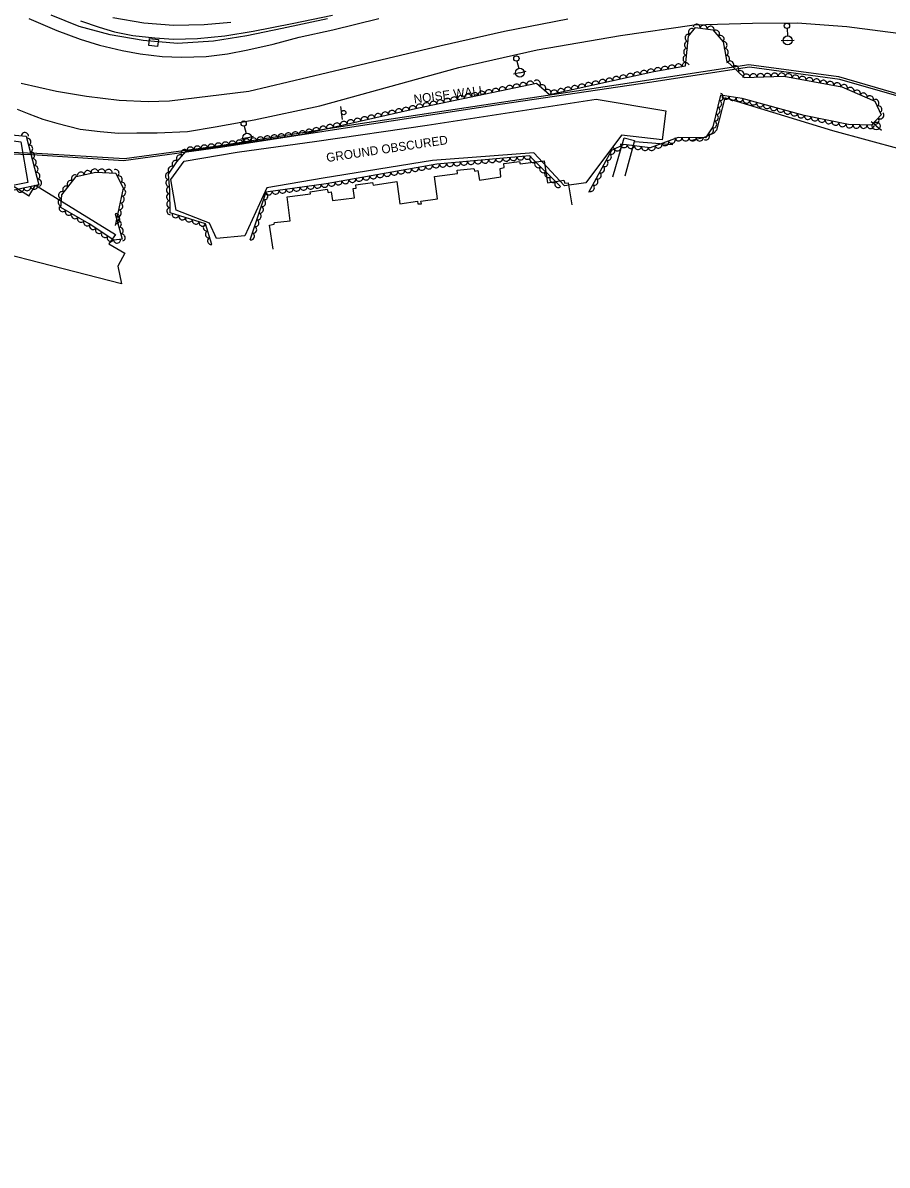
# Model space of a CAD drawing. Extents: x 1722896 to 1754269, y 648279 to 666297.
# Drawn here: x 1730376 to 1730866, y 651359 to 652006 of the extents above; entities that cross this region are included whole.
import ezdxf

# ---------------------------------------------------------------- set-up
doc = ezdxf.new("R2010")
doc.units = 0
for name, color, linetype in [('DESIGN - CENTERLINE - Proposed Text', 7, 'Continuous'), ('DESIGN - PUBLIC HEARING - Shapes', 7, 'Continuous'), ('DESIGN - SCRATCH - User 1', 7, 'Continuous'), ('SURVEY - CENTERLINE - Preliminary', 7, 'Continuous'), ('SURVEY - CENTERLINE - Preliminary Text', 7, 'Continuous'), ('SURVEY - DRAINAGE - Natural Features', 7, 'Continuous'), ('SURVEY - DTM - Breaklines', 7, 'Continuous'), ('SURVEY - VEGETATION - Features with Text', 7, 'Continuous')]:
    doc.layers.add(name, color=color, linetype=linetype)

msp = doc.modelspace()

# ---------------------------------------------------------------- linework, layer by layer
at = {"layer": 'DESIGN - CENTERLINE - Proposed Text'}
for points in [[(1730710.35, 651918.87), (1730716.81, 651941.04), (1730722.7, 651939.42), (1730717.12, 651919.31)], [(1730518.15, 651877.88), (1730516.1, 651891.57), (1730518.71, 651892.09), (1730518.86, 651892.98), (1730527.82, 651893.98), (1730526.1, 651907.47), (1730539.3, 651909.19), (1730539.11, 651910.39), (1730548.77, 651911.96), (1730549.3, 651910.1), (1730551, 651910.42), (1730551.81, 651905.46), (1730564.15, 651906.97), (1730563.37, 651912.19), (1730565.1, 651912.49), (1730564.86, 651914.35), (1730574.37, 651915.6), (1730574.74, 651914.25), (1730588.22, 651916.18), (1730589.92, 651903.59), (1730599.92, 651905.07), (1730600.08, 651903.53), (1730602.1, 651903.58), (1730601.71, 651905.2), (1730611.18, 651906.41), (1730609.49, 651919), (1730622.48, 651920.82), (1730622.3, 651922.7), (1730631.77, 651923.7), (1730632.25, 651922.12), (1730634.06, 651922.48), (1730634.93, 651917.09), (1730647.1, 651918.93), (1730646.59, 651923.62), (1730648.92, 651924.14), (1730648.62, 651926.37), (1730657.52, 651927.64), (1730657.91, 651926.31), (1730671.56, 651927.94), (1730673.36, 651915.57), (1730682.76, 651916.91), (1730683.22, 651915.22), (1730685.18, 651915.58), (1730687.26, 651903.04)], [(1730320.68, 651887.01), (1730329.5, 651901.3), (1730334.6, 651897.52), (1730339.73, 651905.78), (1730346.34, 651901.15), (1730367.12, 651905.96), (1730371.61, 651913.45), (1730379.67, 651908.23), (1730379.86, 651908.03), (1730383.62, 651914.21), (1730428.89, 651886.18), (1730425.13, 651880.87), (1730434.19, 651875.58), (1730430.19, 651868.29), (1730432.39, 651858.22), (1730320.68, 651887.01)]]:
    msp.add_lwpolyline(points, dxfattribs=at)
at = {"layer": 'DESIGN - PUBLIC HEARING - Shapes'}
msp.add_line((1730557.37, 651951.36), (1730556.37, 651958.8), dxfattribs=at)
msp.add_circle((1730558.08, 651955.26), 1.25, dxfattribs=at)
at = {"layer": 'DESIGN - SCRATCH - User 1'}
for points in [[(1730548.91, 652008.41), (1730523.28, 652002.9), (1730503.33, 651998.73), (1730484.32, 651995.75), (1730464.01, 651994.42), (1730444.52, 651996.1), (1730425.82, 651999.28), (1730408.44, 652003.96), (1730392.55, 652010.42)], [(1730409.21, 652007.14), (1730419.76, 652003.64), (1730428.32, 652000.96), (1730438.71, 651998.85), (1730451.21, 651997.64), (1730461.77, 651996.83), (1730475.26, 651997.2), (1730490.73, 651998.74), (1730506.88, 652001.31), (1730528.87, 652005.7), (1730551.65, 652010.46)], [(1731531.39, 651304.53), (1731499.82, 651351.65), (1731440.14, 651441.16), (1731398.96, 651501.71), (1731356.67, 651565.56), (1731317.83, 651623.74), (1731275.2, 651677.58), (1731240.37, 651722.35), (1731187.71, 651774.83), (1731150.71, 651812.32), (1731106.55, 651841.58), (1731034.83, 651895.39), (1730985.75, 651931.9), (1730916.62, 651951.71), (1730838.86, 651974.01), (1730787.77, 651981), (1730731.22, 651972.37), (1730648.05, 651959.97), (1730560.32, 651946.66), (1730488.33, 651935.46), (1730433.45, 651928.03), (1730381.68, 651931.42), (1730316.57, 651933.23)], [(1730316.66, 651934.74), (1730384.34, 651932.37), (1730434.04, 651929.34), (1730486.77, 651936.53), (1730564.86, 651948.62), (1730637.45, 651959.62), (1730712.37, 651970.96), (1730787.4, 651982.51), (1730838.1, 651975.69), (1730915.22, 651953.33), (1730985.43, 651933.4), (1731051.32, 651884.1), (1731107.86, 651842.45), (1731151.12, 651814), (1731205.19, 651758.92), (1731241.18, 651722.92), (1731296.03, 651653.13), (1731320.46, 651622.25), (1731363.74, 651557.08), (1731433.62, 651453.34), (1731491.61, 651366.5), (1731532.39, 651305.05)]]:
    msp.add_lwpolyline(points, dxfattribs=at)
at = {"layer": 'SURVEY - CENTERLINE - Preliminary'}
for points in [[(1730324.15, 651970.61), (1730337.29, 651969.51), (1730348.77, 651942.22), (1730375.29, 651938.69), (1730379.24, 651915.7), (1730333.5, 651906.46), (1730310.08, 651879.36), (1730288.52, 651885.76), (1730285.68, 651898.34), (1730324.15, 651970.61)], [(1730482.1, 651892.71), (1730463.27, 651900.01), (1730460.18, 651917.39), (1730467.74, 651927.77), (1730497.82, 651932.77), (1730542.87, 651939.1), (1730605.34, 651948.15), (1730701.02, 651962.86), (1730740.46, 651956.2), (1730738.35, 651939.76), (1730715.36, 651942.53), (1730695.15, 651915.54), (1730682.98, 651913.88), (1730665.78, 651932.46), (1730608.31, 651928.15), (1730546.54, 651918.17), (1730514.5, 651912.68), (1730502.12, 651885.43), (1730486.05, 651883.97), (1730482.1, 651892.71)]]:
    msp.add_lwpolyline(points, dxfattribs=at)
at = {"layer": 'SURVEY - CENTERLINE - Preliminary Text'}
for points in [[(1730373.36, 651957.15), (1730379.91, 651954.52), (1730387.72, 651951.46), (1730395.75, 651949.2), (1730408.93, 651945.89), (1730420.26, 651944.54), (1730430.61, 651943.66), (1730441.02, 651943.75), (1730452.58, 651943.72), (1730469.73, 651944.6), (1730485.41, 651947.16), (1730507.45, 651951.12), (1730544.58, 651959.09), (1730623.31, 651980.74), (1730667.66, 651990.71), (1730714.78, 651998.93), (1730756.52, 652004.94), (1730789.5, 652005.98), (1730814.72, 652006.02), (1730842.84, 652003.97), (1730876.28, 651999.76)], [(1730684.97, 652008.09), (1730649.15, 652001.26), (1730613.3, 651993.16), (1730560.01, 651980.4), (1730504.32, 651967.26), (1730459.54, 651961.78), (1730447.45, 651961.45), (1730431.05, 651962.05), (1730412.55, 651964.3), (1730395.54, 651967.12), (1730375.6, 651971.83)], [(1730379.89, 652008.58), (1730395.67, 652001.77), (1730408.95, 651996.84), (1730419.81, 651993.45), (1730432.7, 651990.41), (1730442.89, 651988.51), (1730455.32, 651986.94), (1730466.24, 651986.71), (1730480.27, 651987.05), (1730492.4, 651988.57), (1730503.82, 651990.85), (1730518.17, 651994.09), (1730532.95, 651998), (1730551.9, 652002.2), (1730578.04, 652008.6)], [(1730427.47, 652009.1), (1730445.03, 652006.05), (1730461.71, 652004.73), (1730479.11, 652005.07), (1730494.26, 652006.49)], [(1730937.52, 651916.45), (1730893.23, 651929.07), (1730834.9, 651944.91), (1730773.72, 651963.69), (1730769.01, 651945.28), (1730767.59, 651943.64), (1730761.69, 651941.05), (1730754.89, 651939.45)], [(1730744.43, 651936.98), (1730722.81, 651938.72)]]:
    msp.add_lwpolyline(points, dxfattribs=at)
at = {"layer": 'SURVEY - DRAINAGE - Natural Features'}
msp.add_line((1730450.47, 651994.93), (1730450.47, 651994.93), dxfattribs=at)
msp.add_lwpolyline([(1730447.76, 651993.22), (1730448.2, 651997.19), (1730453.17, 651996.64), (1730452.73, 651992.67), (1730447.76, 651993.22)], dxfattribs=at)
at = {"layer": 'SURVEY - DTM - Breaklines'}
for p, q in [((1730809.01, 652002.89), (1730809.22, 651998.65)), ((1730809.35, 651996.15), (1730805.6, 651995.96)), ((1730809.35, 651996.15), (1730813.09, 651996.34)), ((1730656.16, 651984.42), (1730657.17, 651980.29)), ((1730657.76, 651977.86), (1730654.12, 651976.97)), ((1730657.76, 651977.86), (1730661.41, 651978.76)), ((1730501.83, 651947.6), (1730502.84, 651943.47)), ((1730859.49, 651947.68), (1730856.53, 651949.98)), ((1730859.49, 651947.68), (1730862.45, 651945.38)), ((1730503.44, 651941.05), (1730499.8, 651940.15)), ((1730503.44, 651941.05), (1730507.08, 651941.94))]:
    msp.add_line(p, q, dxfattribs=at)
for centre, radius in [((1730808.93, 652004.39), 1.5), ((1730809.35, 651996.15), 2.5), ((1730655.8, 651985.88), 1.5), ((1730657.76, 651977.86), 2.5), ((1730501.47, 651949.06), 1.5), ((1730859.49, 651947.68), 2.25), ((1730503.44, 651941.05), 2.5)]:
    msp.add_circle(centre, radius, dxfattribs=at)
at = {"layer": 'SURVEY - VEGETATION - Features with Text'}
for points in [[(1730483.52, 651880.63), (1730479.84, 651892.31), (1730459.91, 651898.56), (1730459.6, 651911.07), (1730458.94, 651920.4), (1730463.72, 651927.47), (1730468.85, 651933.51), (1730533.76, 651942.87), (1730600.44, 651958.04), (1730667.23, 651971.93), (1730674.63, 651965.58), (1730733.58, 651978.45), (1730751.59, 651981.7), (1730753.28, 651998.62), (1730757.16, 652003.52), (1730766.99, 652002.08), (1730772.79, 651995.42), (1730774.5, 651986.04), (1730774.82, 651984.52), (1730784.74, 651975.17), (1730807.17, 651975.87), (1730839.98, 651969.8), (1730858.64, 651961.73), (1730862.29, 651954.08), (1730856.78, 651948.08), (1730843.76, 651948.44), (1730818.75, 651953.71), (1730783.55, 651963.18), (1730771.37, 651965.12), (1730766.97, 651947.26), (1730762.77, 651941.04), (1730747.46, 651941.07), (1730731.52, 651935.37), (1730716.58, 651937.29), (1730709.72, 651933.8), (1730696.67, 651909.98)], [(1730332.08, 651970.81), (1730342.01, 651967.58), (1730351.22, 651944.32), (1730378.31, 651942), (1730385.56, 651914.32), (1730337.42, 651904.03), (1730318.36, 651881.88)], [(1730680.87, 651913.32), (1730663.24, 651930.79), (1730610.86, 651925.97), (1730548.18, 651914.98), (1730514.06, 651910.27), (1730505, 651883.06)], [(1730428.76, 651897.99), (1730432.76, 651883.51), (1730427.89, 651883.08), (1730414.06, 651892.32), (1730398.04, 651901.6), (1730398.62, 651908.72), (1730406.71, 651919.08), (1730417.72, 651921.58), (1730429.03, 651921.04), (1730433.31, 651912.42), (1730428.83, 651891.32)]]:
    msp.add_lwpolyline(points, dxfattribs=at)
for centre, major_axis in [((1730757.86, 652003.42), (1.98, -0.29)), ((1730761.82, 652002.84), (1.98, -0.29)), ((1730765.78, 652002.26), (1.98, -0.29)), ((1730753.18, 651997.58), (0.2, 1.99)), ((1730755.11, 652000.94), (1.24, 1.57)), ((1730768.81, 651999.99), (1.31, -1.51)), ((1730771.44, 651996.97), (1.31, -1.51)), ((1730752.38, 651989.62), (0.2, 1.99)), ((1730752.78, 651993.6), (0.2, 1.99)), ((1730773.14, 651993.51), (0.36, -1.97)), ((1730773.86, 651989.58), (0.36, -1.97)), ((1730751.99, 651985.64), (0.2, 1.99)), ((1730774.58, 651985.64), (0.41, -1.96)), ((1730776.89, 651982.56), (1.46, -1.37)), ((1730720.16, 651975.52), (1.95, 0.43)), ((1730724.07, 651976.37), (1.95, 0.43)), ((1730727.98, 651977.22), (1.95, 0.43)), ((1730731.89, 651978.08), (1.95, 0.43)), ((1730735.81, 651978.85), (1.97, 0.35)), ((1730739.75, 651979.56), (1.97, 0.35)), ((1730743.69, 651980.27), (1.97, 0.35)), ((1730747.62, 651980.98), (1.97, 0.35)), ((1730751.56, 651981.69), (1.97, 0.35)), ((1730779.8, 651979.82), (1.46, -1.37)), ((1730782.72, 651977.08), (1.46, -1.37)), ((1730797.95, 651975.58), (2, 0.06)), ((1730801.95, 651975.71), (2, 0.06)), ((1730805.95, 651975.83), (2, 0.06)), ((1730809.9, 651975.37), (1.97, -0.36)), ((1730655.83, 651969.55), (1.96, 0.41)), ((1730659.74, 651970.37), (1.96, 0.41)), ((1730663.66, 651971.18), (1.96, 0.41)), ((1730667.5, 651971.7), (1.52, -1.3)), ((1730670.53, 651969.09), (1.52, -1.3)), ((1730692.81, 651969.55), (1.95, 0.43)), ((1730696.72, 651970.4), (1.95, 0.43)), ((1730700.62, 651971.26), (1.95, 0.43)), ((1730704.53, 651972.11), (1.95, 0.43)), ((1730708.44, 651972.96), (1.95, 0.43)), ((1730712.35, 651973.81), (1.95, 0.43)), ((1730716.26, 651974.67), (1.95, 0.43)), ((1730785.96, 651975.21), (2, 0.06)), ((1730789.95, 651975.33), (2, 0.06)), ((1730793.95, 651975.46), (2, 0.06)), ((1730813.83, 651974.64), (1.97, -0.36)), ((1730817.77, 651973.91), (1.97, -0.36)), ((1730821.7, 651973.18), (1.97, -0.36)), ((1730825.63, 651972.46), (1.97, -0.36)), ((1730829.57, 651971.73), (1.97, -0.36)), ((1730833.5, 651971), (1.97, -0.36)), ((1730837.43, 651970.27), (1.97, -0.36)), ((1730841.27, 651969.24), (1.84, -0.79)), ((1730624.5, 651963.04), (1.96, 0.41)), ((1730628.41, 651963.85), (1.96, 0.41)), ((1730632.33, 651964.67), (1.96, 0.41)), ((1730636.24, 651965.48), (1.96, 0.41)), ((1730640.16, 651966.3), (1.96, 0.41)), ((1730644.08, 651967.11), (1.96, 0.41)), ((1730647.99, 651967.92), (1.96, 0.41)), ((1730651.91, 651968.74), (1.96, 0.41)), ((1730673.57, 651966.49), (1.52, -1.3)), ((1730677.18, 651966.14), (1.95, 0.43)), ((1730681.08, 651966.99), (1.95, 0.43)), ((1730684.99, 651967.85), (1.95, 0.43)), ((1730688.9, 651968.7), (1.95, 0.43)), ((1730771.11, 651964.06), (-0.48, -1.94)), ((1730774.24, 651964.66), (-1.98, 0.32)), ((1730844.94, 651967.65), (1.84, -0.79)), ((1730848.62, 651966.07), (1.84, -0.79)), ((1730852.29, 651964.48), (1.84, -0.79)), ((1730855.96, 651962.89), (1.84, -0.79)), ((1730593.2, 651956.39), (1.95, 0.44)), ((1730597.1, 651957.27), (1.95, 0.44)), ((1730601, 651958.15), (1.96, 0.41)), ((1730604.91, 651958.97), (1.96, 0.41)), ((1730608.83, 651959.78), (1.96, 0.41)), ((1730612.75, 651960.59), (1.96, 0.41)), ((1730616.66, 651961.41), (1.96, 0.41)), ((1730620.58, 651962.22), (1.96, 0.41)), ((1730769.2, 651956.29), (-0.48, -1.94)), ((1730770.15, 651960.18), (-0.48, -1.94)), ((1730778.19, 651964.03), (-1.98, 0.32)), ((1730782.14, 651963.4), (-1.98, 0.32)), ((1730786.04, 651962.51), (-1.93, 0.52)), ((1730789.9, 651961.47), (-1.93, 0.52)), ((1730793.76, 651960.43), (-1.93, 0.52)), ((1730797.62, 651959.39), (-1.93, 0.52)), ((1730801.49, 651958.35), (-1.93, 0.52)), ((1730859.1, 651960.75), (0.86, -1.8)), ((1730860.83, 651957.14), (0.86, -1.8)), ((1730565.89, 651950.18), (1.95, 0.44)), ((1730569.79, 651951.07), (1.95, 0.44)), ((1730573.69, 651951.95), (1.95, 0.44)), ((1730577.59, 651952.84), (1.95, 0.44)), ((1730581.49, 651953.73), (1.95, 0.44)), ((1730585.39, 651954.61), (1.95, 0.44)), ((1730589.3, 651955.5), (1.95, 0.44)), ((1730768.24, 651952.41), (-0.48, -1.94)), ((1730805.35, 651957.32), (-1.93, 0.52)), ((1730809.21, 651956.28), (-1.93, 0.52)), ((1730813.08, 651955.24), (-1.93, 0.52)), ((1730816.94, 651954.2), (-1.93, 0.52)), ((1730820.83, 651953.27), (-1.96, 0.41)), ((1730824.74, 651952.45), (-1.96, 0.41)), ((1730828.66, 651951.63), (-1.96, 0.41)), ((1730859.17, 651950.69), (-1.35, -1.47)), ((1730861.88, 651953.64), (-1.35, -1.47)), ((1730534.69, 651943.08), (1.95, 0.44)), ((1730538.59, 651943.97), (1.95, 0.44)), ((1730542.49, 651944.86), (1.95, 0.44)), ((1730546.39, 651945.74), (1.95, 0.44)), ((1730550.29, 651946.63), (1.95, 0.44)), ((1730554.19, 651947.52), (1.95, 0.44)), ((1730558.09, 651948.4), (1.95, 0.44)), ((1730561.99, 651949.29), (1.95, 0.44)), ((1730765.46, 651945.03), (-1.12, -1.66)), ((1730767.29, 651948.53), (-0.48, -1.94)), ((1730832.57, 651950.8), (-1.96, 0.41)), ((1730836.48, 651949.98), (-1.96, 0.41)), ((1730840.4, 651949.15), (-1.96, 0.41)), ((1730844.32, 651948.43), (-2, 0.06)), ((1730848.32, 651948.32), (-2, 0.06)), ((1730852.32, 651948.2), (-2, 0.06)), ((1730856.32, 651948.09), (-2, 0.06)), ((1730377.66, 651942.06), (1.99, -0.17)), ((1730379.16, 651938.77), (0.51, -1.93)), ((1730491.15, 651936.73), (1.98, 0.29)), ((1730495.11, 651937.3), (1.98, 0.29)), ((1730499.07, 651937.87), (1.98, 0.29)), ((1730503.03, 651938.44), (1.98, 0.29)), ((1730506.99, 651939.01), (1.98, 0.29)), ((1730510.95, 651939.58), (1.98, 0.29)), ((1730514.91, 651940.15), (1.98, 0.29)), ((1730518.87, 651940.72), (1.98, 0.29)), ((1730522.83, 651941.29), (1.98, 0.29)), ((1730526.79, 651941.87), (1.98, 0.29)), ((1730530.74, 651942.44), (1.98, 0.29)), ((1730740.04, 651938.42), (-1.88, -0.67)), ((1730743.8, 651939.76), (-1.88, -0.67)), ((1730747.58, 651941.07), (-2, 0)), ((1730751.58, 651941.06), (-2, 0)), ((1730755.58, 651941.06), (-2, 0)), ((1730759.58, 651941.05), (-2, 0)), ((1730763.22, 651941.71), (-1.12, -1.66)), ((1730380.17, 651934.9), (0.51, -1.93)), ((1730381.18, 651931.03), (0.51, -1.93)), ((1730467.9, 651932.39), (1.29, 1.52)), ((1730471.36, 651933.87), (1.98, 0.29)), ((1730475.32, 651934.44), (1.98, 0.29)), ((1730479.28, 651935.01), (1.98, 0.29)), ((1730483.24, 651935.58), (1.98, 0.29)), ((1730487.19, 651936.16), (1.98, 0.29)), ((1730709.62, 651933.63), (-0.96, -1.75)), ((1730713.11, 651935.53), (-1.78, -0.91)), ((1730716.69, 651937.27), (-1.98, 0.25)), ((1730720.65, 651936.77), (-1.98, 0.25)), ((1730724.62, 651936.26), (-1.98, 0.25)), ((1730728.59, 651935.75), (-1.98, 0.25)), ((1730732.5, 651935.72), (-1.88, -0.67)), ((1730736.27, 651937.07), (-1.88, -0.67)), ((1730382.2, 651927.16), (0.51, -1.93)), ((1730462.86, 651926.19), (1.12, 1.66)), ((1730465.31, 651929.34), (1.29, 1.52)), ((1730610.29, 651925.87), (-1.97, -0.35)), ((1730614.26, 651926.28), (-1.99, -0.18)), ((1730618.25, 651926.65), (-1.99, -0.18)), ((1730622.23, 651927.02), (-1.99, -0.18)), ((1730626.21, 651927.38), (-1.99, -0.18)), ((1730630.2, 651927.75), (-1.99, -0.18)), ((1730634.18, 651928.12), (-1.99, -0.18)), ((1730638.16, 651928.48), (-1.99, -0.18)), ((1730642.15, 651928.85), (-1.99, -0.18)), ((1730646.13, 651929.21), (-1.99, -0.18)), ((1730650.11, 651929.58), (-1.99, -0.18)), ((1730654.1, 651929.95), (-1.99, -0.18)), ((1730658.08, 651930.31), (-1.99, -0.18)), ((1730662.06, 651930.68), (-1.99, -0.18)), ((1730665.24, 651928.81), (-1.42, 1.41)), ((1730668.08, 651925.99), (-1.42, 1.41)), ((1730705.78, 651926.62), (-0.96, -1.75)), ((1730707.7, 651930.12), (-0.96, -1.75)), ((1730383.21, 651923.29), (0.51, -1.93)), ((1730384.22, 651919.42), (0.51, -1.93)), ((1730405.88, 651918.02), (1.23, 1.58)), ((1730409.3, 651919.67), (1.95, 0.44)), ((1730413.2, 651920.56), (1.95, 0.44)), ((1730417.1, 651921.44), (1.95, 0.44)), ((1730421.08, 651921.42), (2, -0.1)), ((1730425.07, 651921.23), (2, -0.1)), ((1730429.05, 651921), (0.89, -1.79)), ((1730430.83, 651917.42), (0.89, -1.79)), ((1730459.01, 651919.4), (-0.14, 1.99)), ((1730460.62, 651922.88), (1.12, 1.66)), ((1730570.89, 651918.96), (-1.97, -0.35)), ((1730574.83, 651919.65), (-1.97, -0.35)), ((1730578.77, 651920.34), (-1.97, -0.35)), ((1730582.71, 651921.03), (-1.97, -0.35)), ((1730586.65, 651921.72), (-1.97, -0.35)), ((1730590.59, 651922.42), (-1.97, -0.35)), ((1730594.53, 651923.11), (-1.97, -0.35)), ((1730598.47, 651923.8), (-1.97, -0.35)), ((1730602.41, 651924.49), (-1.97, -0.35)), ((1730606.35, 651925.18), (-1.97, -0.35)), ((1730670.92, 651923.17), (-1.42, 1.41)), ((1730673.76, 651920.36), (-1.42, 1.41)), ((1730701.94, 651919.6), (-0.96, -1.75)), ((1730703.86, 651923.11), (-0.96, -1.75)), ((1730378.97, 651912.92), (-1.96, -0.42)), ((1730382.89, 651913.75), (-1.96, -0.42)), ((1730385.24, 651915.55), (0.51, -1.93)), ((1730400.96, 651911.72), (1.23, 1.58)), ((1730403.42, 651914.87), (1.23, 1.58)), ((1730432.6, 651913.84), (0.89, -1.79)), ((1730459.29, 651915.41), (-0.14, 1.99)), ((1730459.58, 651911.42), (-0.14, 1.99)), ((1730531.39, 651912.66), (-1.98, -0.27)), ((1730535.36, 651913.21), (-1.98, -0.27)), ((1730539.32, 651913.75), (-1.98, -0.27)), ((1730543.28, 651914.3), (-1.98, -0.27)), ((1730547.24, 651914.85), (-1.98, -0.27)), ((1730551.19, 651915.5), (-1.97, -0.35)), ((1730555.13, 651916.2), (-1.97, -0.35)), ((1730559.07, 651916.89), (-1.97, -0.35)), ((1730563.01, 651917.58), (-1.97, -0.35)), ((1730566.95, 651918.27), (-1.97, -0.35)), ((1730676.61, 651917.54), (-1.42, 1.41)), ((1730679.45, 651914.73), (-1.42, 1.41)), ((1730698.09, 651912.58), (-0.96, -1.75)), ((1730700.01, 651916.09), (-0.96, -1.75)), ((1730375.06, 651912.08), (-1.96, -0.42)), ((1730398.28, 651904.53), (0.16, 1.99)), ((1730398.6, 651908.52), (0.16, 1.99)), ((1730431.98, 651906.14), (-0.41, -1.96)), ((1730432.81, 651910.06), (-0.41, -1.96)), ((1730459.69, 651907.42), (-0.05, 2)), ((1730513.27, 651907.9), (-0.63, -1.9)), ((1730515.54, 651910.48), (-1.98, -0.27)), ((1730519.51, 651911.02), (-1.98, -0.27)), ((1730523.47, 651911.57), (-1.98, -0.27)), ((1730527.43, 651912.12), (-1.98, -0.27)), ((1730398.96, 651901.07), (-1.73, 1)), ((1730402.42, 651899.07), (-1.73, 1)), ((1730430.32, 651898.32), (-0.41, -1.96)), ((1730431.15, 651902.23), (-0.41, -1.96)), ((1730459.79, 651903.42), (-0.05, 2)), ((1730459.89, 651899.42), (-0.05, 2)), ((1730510.74, 651900.31), (-0.63, -1.9)), ((1730512, 651904.11), (-0.63, -1.9)), ((1730405.88, 651897.06), (-1.73, 1)), ((1730409.34, 651895.06), (-1.73, 1)), ((1730412.8, 651893.05), (-1.73, 1)), ((1730429.29, 651896.06), (0.53, -1.93)), ((1730429.49, 651894.4), (-0.41, -1.96)), ((1730430.35, 651892.21), (0.53, -1.93)), ((1730462.9, 651897.62), (-1.91, 0.6)), ((1730466.72, 651896.42), (-1.91, 0.6)), ((1730470.54, 651895.23), (-1.91, 0.6)), ((1730474.35, 651894.03), (-1.91, 0.6)), ((1730478.17, 651892.83), (-1.91, 0.6)), ((1730508.22, 651892.72), (-0.63, -1.9)), ((1730509.48, 651896.52), (-0.63, -1.9)), ((1730416.18, 651890.91), (-1.66, 1.11)), ((1730419.5, 651888.69), (-1.66, 1.11)), ((1730422.83, 651886.46), (-1.66, 1.11)), ((1730431.42, 651888.35), (0.53, -1.93)), ((1730480.52, 651890.17), (-0.6, 1.91)), ((1730481.72, 651886.35), (-0.6, 1.91)), ((1730505.69, 651885.13), (-0.63, -1.9)), ((1730506.95, 651888.92), (-0.63, -1.9)), ((1730426.16, 651884.24), (-1.66, 1.11)), ((1730429.8, 651883.25), (-1.99, -0.17)), ((1730432.49, 651884.49), (0.53, -1.93)), ((1730482.92, 651882.54), (-0.6, 1.91))]:
    msp.add_ellipse(centre, major_axis=major_axis, ratio=0.940188, start_param=0, end_param=3.141593, dxfattribs=at)

# ---------------------------------------------------------------- texts
at = {"layer": 'DESIGN - SCRATCH - User 1'}
msp.add_text('NOISE WALL', height=5, rotation=7.63329, dxfattribs=at).set_placement((1730598.05, 651960.34))
at = {"layer": 'SURVEY - CENTERLINE - Preliminary'}
msp.add_text('GROUND OBSCURED', height=5, rotation=8.50201, dxfattribs=at).set_placement((1730548.6, 651927.23))

doc.saveas('drawing.dxf')
